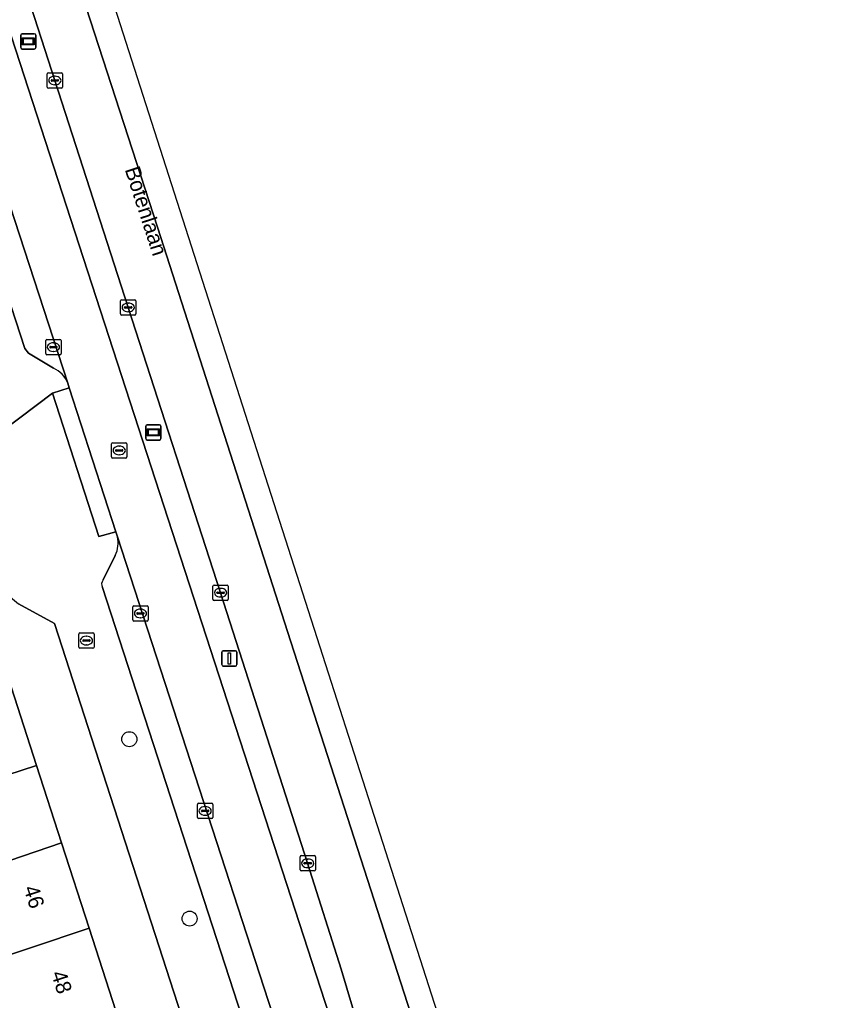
# Model space of a CAD drawing. Extents: x 158086 to 159499, y 382904 to 383981.
# Drawn here: x 159438.2 to 159490.9, y 383108.2 to 383172.2 of the extents above; entities that cross this region are included whole.
import ezdxf

# ---------------------------------------------------------------- set-up
doc = ezdxf.new("R2010")
doc.units = 0
for name, color, linetype in [('IMGEO_Berm_groen', 7, 'Continuous'), ('IMGEO_Boom', 7, 'Continuous'), ('IMGEO_Brandkraan', 7, 'Continuous'), ('IMGEO_Erf', 7, 'Continuous'), ('IMGEO_Kolk', 7, 'Continuous'), ('IMGEO_Lichtmast', 7, 'Continuous'), ('IMGEO_Openbare_ruimte_label', 7, 'Continuous'), ('IMGEO_Pand', 7, 'Continuous'), ('IMGEO_Pand_nummerreeks', 7, 'Continuous'), ('IMGEO_Parkeervlak_open', 7, 'Continuous'), ('IMGEO_Rijbaan_lokaal_gesloten', 7, 'Continuous'), ('IMGEO_Rijbaan_regionaal_gesloten', 7, 'Continuous'), ('IMGEO_Rioolput', 7, 'Continuous'), ('IMGEO_Voetpad_open', 7, 'Continuous'), ('IMGEO_Wegwijzer', 7, 'Continuous')]:
    doc.layers.add(name, color=color, linetype=linetype)

msp = doc.modelspace()

# ---------------------------------------------------------------- linework, layer by layer
at = {"layer": 'IMGEO_Berm_groen'}
msp.add_lwpolyline([(159380.165, 383348.264), (159381.358, 383344.59), (159382.92, 383339.765), (159403.975, 383274.712), (159405.593, 383269.878), (159418.081, 383231.361), (159428.351, 383199.686), (159429.946, 383194.868), (159460.895, 383099.637), (159461.905, 383099.958), (159461.574, 383101.453), (159460.551, 383105.382), (159459.934, 383107.768), (159459.21, 383110.234), (159457.015, 383117.143), (159451.336, 383134.79), (159445.308, 383153.393), (159440.525, 383168.19), (159435.444, 383183.894), (159428.476, 383205.358), (159419.898, 383231.888)], dxfattribs=at)
at = {"layer": 'IMGEO_Boom'}
for centre in [(159445.385, 383125.237), (159449.316, 383113.538)]:
    msp.add_circle(centre, 0.489, dxfattribs=at)
at = {"layer": 'IMGEO_Brandkraan'}
for p, q in [((159442.083, 383131.242), (159442.083, 383132.094)), ((159442.158, 383132.168), (159443.01, 383132.168)), ((159443.084, 383132.094), (159443.084, 383131.242)), ((159442.342, 383131.662), (159442.342, 383131.674)), ((159442.78, 383131.625), (159442.382, 383131.625)), ((159442.385, 383131.711), (159442.783, 383131.711)), ((159442.594, 383131.388), (159442.569, 383131.388)), ((159442.571, 383131.948), (159442.596, 383131.948)), ((159442.826, 383131.674), (159442.826, 383131.662)), ((159443.01, 383131.168), (159442.158, 383131.168))]:
    msp.add_line(p, q, dxfattribs=at)
for points in [[(159442.083, 383131.242), (159442.083, 383132.094)], [(159442.158, 383132.168), (159443.01, 383132.168)], [(159443.084, 383132.094), (159443.084, 383131.242)], [(159443.01, 383131.168), (159442.158, 383131.168)]]:
    msp.add_lwpolyline(points, dxfattribs=at)
for centre, radius, start, end in [((159442.16, 383132.092), 0.0765, 91.55205, 178.44795), ((159442.16, 383132.092), 0.0765, 91.55205, 178.44795), ((159443.008, 383132.092), 0.0765, 1.55205, 88.44795), ((159443.008, 383132.092), 0.0765, 1.55205, 88.44795), ((159442.382, 383131.671), 0.0403, 85.87752, 175.75265), ((159442.379, 383131.661), 0.0366, 178.93798, 274.71019), ((159442.783, 383131.668), 0.043, 264.86636, 352.45326), ((159442.787, 383131.673), 0.0386, 1.73085, 96.63898), ((159442.16, 383131.244), 0.0765, 181.55205, 268.44795), ((159442.16, 383131.244), 0.0765, 181.55205, 268.44795), ((159443.008, 383131.244), 0.0765, 271.55205, 358.44795), ((159443.008, 383131.244), 0.0765, 271.55205, 358.44795)]:
    msp.add_arc(centre, radius, start, end, dxfattribs=at)
for centre, major_axis, ratio, start_param, end_param in [((159442.57, 383131.668), (-0.387, 0.002), 0.722429, 4.712389, 7.853982), ((159442.595, 383131.668), (-0.39, 0.002), 0.717154, 1.570796, 4.712389)]:
    msp.add_ellipse(centre, major_axis=major_axis, ratio=ratio, start_param=start_param, end_param=end_param, dxfattribs=at)
at = {"layer": 'IMGEO_Erf'}
for points in [[(159478.717, 383014.761), (159456.073, 383084.704), (159440.509, 383132.78), (159438.159, 383134.063)], [(159437.066, 383130.536), (159439.335, 383123.517), (159440.963, 383118.478), (159442.761, 383112.916), (159444.501, 383107.533), (159446.319, 383101.907), (159448.135, 383096.289), (159443.378, 383094.751), (159440.497, 383093.82), (159438.681, 383099.438), (159436.89, 383104.979)]]:
    msp.add_lwpolyline(points, dxfattribs=at)
at = {"layer": 'IMGEO_Kolk'}
for p, q in [((159440.027, 383167.763), (159440.027, 383168.615)), ((159440.102, 383168.689), (159440.954, 383168.689)), ((159440.515, 383168.469), (159440.54, 383168.469)), ((159441.028, 383168.615), (159441.028, 383167.763)), ((159440.286, 383168.183), (159440.286, 383168.195)), ((159440.724, 383168.146), (159440.326, 383168.146)), ((159440.329, 383168.232), (159440.727, 383168.232)), ((159440.538, 383167.909), (159440.513, 383167.909)), ((159440.77, 383168.195), (159440.77, 383168.183)), ((159440.954, 383167.689), (159440.102, 383167.689)), ((159444.81, 383152.966), (159444.81, 383153.818)), ((159444.885, 383153.892), (159445.737, 383153.892)), ((159445.811, 383153.818), (159445.811, 383152.966)), ((159445.069, 383153.386), (159445.069, 383153.398)), ((159445.507, 383153.349), (159445.109, 383153.349)), ((159445.112, 383153.435), (159445.51, 383153.435)), ((159445.321, 383153.112), (159445.296, 383153.112)), ((159445.298, 383153.672), (159445.323, 383153.672)), ((159445.553, 383153.398), (159445.553, 383153.386)), ((159445.737, 383152.892), (159444.885, 383152.892)), ((159439.934, 383150.376), (159439.934, 383151.228)), ((159440.009, 383151.302), (159440.861, 383151.302)), ((159440.935, 383151.228), (159440.935, 383150.376)), ((159440.193, 383150.796), (159440.193, 383150.808)), ((159440.631, 383150.759), (159440.233, 383150.759)), ((159440.236, 383150.845), (159440.634, 383150.845)), ((159440.422, 383151.082), (159440.447, 383151.082)), ((159440.677, 383150.808), (159440.677, 383150.796)), ((159440.861, 383150.302), (159440.009, 383150.302)), ((159440.445, 383150.522), (159440.42, 383150.522)), ((159450.838, 383134.363), (159450.838, 383135.215)), ((159450.913, 383135.289), (159451.765, 383135.289)), ((159451.839, 383135.215), (159451.839, 383134.363)), ((159451.097, 383134.783), (159451.097, 383134.795)), ((159451.535, 383134.746), (159451.137, 383134.746)), ((159451.14, 383134.832), (159451.538, 383134.832)), ((159451.326, 383135.069), (159451.351, 383135.069)), ((159451.581, 383134.795), (159451.581, 383134.783)), ((159445.686, 383133.935), (159446.538, 383133.935)), ((159451.765, 383134.289), (159450.913, 383134.289)), ((159451.349, 383134.509), (159451.324, 383134.509)), ((159445.611, 383133.009), (159445.611, 383133.861)), ((159445.87, 383133.429), (159445.87, 383133.441)), ((159446.308, 383133.392), (159445.91, 383133.392)), ((159445.913, 383133.478), (159446.311, 383133.478)), ((159446.099, 383133.715), (159446.124, 383133.715)), ((159446.354, 383133.441), (159446.354, 383133.429)), ((159446.612, 383133.861), (159446.612, 383133.009)), ((159446.538, 383132.935), (159445.686, 383132.935)), ((159446.122, 383133.155), (159446.097, 383133.155)), ((159449.828, 383120.134), (159449.828, 383120.986)), ((159449.903, 383121.06), (159450.755, 383121.06)), ((159450.087, 383120.554), (159450.087, 383120.566)), ((159450.525, 383120.517), (159450.127, 383120.517)), ((159450.13, 383120.603), (159450.528, 383120.603)), ((159450.316, 383120.84), (159450.341, 383120.84)), ((159450.571, 383120.566), (159450.571, 383120.554)), ((159450.829, 383120.986), (159450.829, 383120.134)), ((159450.755, 383120.06), (159449.903, 383120.06)), ((159450.339, 383120.28), (159450.314, 383120.28)), ((159456.517, 383116.717), (159456.517, 383117.569)), ((159456.592, 383117.643), (159457.444, 383117.643)), ((159457.005, 383117.423), (159457.03, 383117.423)), ((159457.518, 383117.569), (159457.518, 383116.717)), ((159457.444, 383116.643), (159456.592, 383116.643)), ((159456.776, 383117.137), (159456.776, 383117.149)), ((159457.214, 383117.1), (159456.816, 383117.1)), ((159456.819, 383117.186), (159457.217, 383117.186)), ((159457.028, 383116.863), (159457.003, 383116.863)), ((159457.26, 383117.149), (159457.26, 383117.137))]:
    msp.add_line(p, q, dxfattribs=at)
for points in [[(159440.027, 383167.763), (159440.027, 383168.615)], [(159440.102, 383168.689), (159440.954, 383168.689)], [(159441.028, 383168.615), (159441.028, 383167.763)], [(159440.954, 383167.689), (159440.102, 383167.689)], [(159444.81, 383152.966), (159444.81, 383153.818)], [(159444.885, 383153.892), (159445.737, 383153.892)], [(159445.811, 383153.818), (159445.811, 383152.966)], [(159445.737, 383152.892), (159444.885, 383152.892)], [(159439.934, 383150.376), (159439.934, 383151.228)], [(159440.009, 383151.302), (159440.861, 383151.302)], [(159440.935, 383151.228), (159440.935, 383150.376)], [(159440.861, 383150.302), (159440.009, 383150.302)], [(159450.838, 383134.363), (159450.838, 383135.215)], [(159450.913, 383135.289), (159451.765, 383135.289)], [(159451.839, 383135.215), (159451.839, 383134.363)], [(159445.686, 383133.935), (159446.538, 383133.935)], [(159451.765, 383134.289), (159450.913, 383134.289)], [(159445.611, 383133.009), (159445.611, 383133.861)], [(159446.612, 383133.861), (159446.612, 383133.009)], [(159446.538, 383132.935), (159445.686, 383132.935)], [(159449.828, 383120.134), (159449.828, 383120.986)], [(159449.903, 383121.06), (159450.755, 383121.06)], [(159450.829, 383120.986), (159450.829, 383120.134)], [(159450.755, 383120.06), (159449.903, 383120.06)], [(159456.517, 383116.717), (159456.517, 383117.569)], [(159456.592, 383117.643), (159457.444, 383117.643)], [(159457.518, 383117.569), (159457.518, 383116.717)], [(159457.444, 383116.643), (159456.592, 383116.643)]]:
    msp.add_lwpolyline(points, dxfattribs=at)
for centre, radius, start, end in [((159440.104, 383168.613), 0.0765, 91.55205, 178.44795), ((159440.104, 383168.613), 0.0765, 91.55205, 178.44795), ((159440.952, 383168.613), 0.0765, 1.55205, 88.44795), ((159440.952, 383168.613), 0.0765, 1.55205, 88.44795), ((159440.326, 383168.192), 0.0403, 85.87752, 175.75265), ((159440.323, 383168.182), 0.0366, 178.93798, 274.71019), ((159440.727, 383168.189), 0.043, 264.86636, 352.45326), ((159440.731, 383168.194), 0.0386, 1.73085, 96.63898), ((159440.104, 383167.765), 0.0765, 181.55205, 268.44795), ((159440.104, 383167.765), 0.0765, 181.55205, 268.44795), ((159440.952, 383167.765), 0.0765, 271.55205, 358.44795), ((159440.952, 383167.765), 0.0765, 271.55205, 358.44795), ((159444.887, 383153.816), 0.0765, 91.55205, 178.44795), ((159444.887, 383153.816), 0.0765, 91.55205, 178.44795), ((159445.735, 383153.816), 0.0765, 1.55205, 88.44795), ((159445.735, 383153.816), 0.0765, 1.55205, 88.44795), ((159445.109, 383153.395), 0.0403, 85.87752, 175.75265), ((159445.106, 383153.385), 0.0366, 178.93798, 274.71019), ((159445.51, 383153.392), 0.043, 264.86636, 352.45326), ((159445.514, 383153.397), 0.0386, 1.73085, 96.63898), ((159444.887, 383152.968), 0.0765, 181.55205, 268.44795), ((159444.887, 383152.968), 0.0765, 181.55205, 268.44795), ((159445.735, 383152.968), 0.0765, 271.55205, 358.44795), ((159445.735, 383152.968), 0.0765, 271.55205, 358.44795), ((159440.011, 383151.226), 0.0765, 91.55205, 178.44795), ((159440.011, 383151.226), 0.0765, 91.55205, 178.44795), ((159440.859, 383151.226), 0.0765, 1.55205, 88.44795), ((159440.859, 383151.226), 0.0765, 1.55205, 88.44795), ((159440.233, 383150.805), 0.0403, 85.87752, 175.75265), ((159440.23, 383150.795), 0.0366, 178.93798, 274.71019), ((159440.634, 383150.802), 0.043, 264.86636, 352.45326), ((159440.638, 383150.807), 0.0386, 1.73085, 96.63898), ((159440.011, 383150.378), 0.0765, 181.55205, 268.44795), ((159440.011, 383150.378), 0.0765, 181.55205, 268.44795), ((159440.859, 383150.378), 0.0765, 271.55205, 358.44795), ((159440.859, 383150.378), 0.0765, 271.55205, 358.44795), ((159450.915, 383135.213), 0.0765, 91.55205, 178.44795), ((159450.915, 383135.213), 0.0765, 91.55205, 178.44795), ((159451.763, 383135.213), 0.0765, 1.55205, 88.44795), ((159451.763, 383135.213), 0.0765, 1.55205, 88.44795), ((159451.137, 383134.792), 0.0403, 85.87752, 175.75265), ((159451.134, 383134.782), 0.0366, 178.93798, 274.71019), ((159451.538, 383134.789), 0.043, 264.86636, 352.45326), ((159451.542, 383134.794), 0.0386, 1.73085, 96.63898), ((159445.688, 383133.859), 0.0765, 91.55205, 178.44795), ((159445.688, 383133.859), 0.0765, 91.55205, 178.44795), ((159446.536, 383133.859), 0.0765, 1.55205, 88.44795), ((159446.536, 383133.859), 0.0765, 1.55205, 88.44795), ((159450.915, 383134.365), 0.0765, 181.55205, 268.44795), ((159450.915, 383134.365), 0.0765, 181.55205, 268.44795), ((159451.763, 383134.365), 0.0765, 271.55205, 358.44795), ((159451.763, 383134.365), 0.0765, 271.55205, 358.44795), ((159445.91, 383133.438), 0.0403, 85.87752, 175.75265), ((159445.907, 383133.428), 0.0366, 178.93798, 274.71019), ((159446.311, 383133.435), 0.043, 264.86636, 352.45326), ((159446.315, 383133.44), 0.0386, 1.73085, 96.63898), ((159445.688, 383133.011), 0.0765, 181.55205, 268.44795), ((159445.688, 383133.011), 0.0765, 181.55205, 268.44795), ((159446.536, 383133.011), 0.0765, 271.55205, 358.44795), ((159446.536, 383133.011), 0.0765, 271.55205, 358.44795), ((159449.905, 383120.984), 0.0765, 91.55205, 178.44795), ((159449.905, 383120.984), 0.0765, 91.55205, 178.44795), ((159450.127, 383120.563), 0.0403, 85.87752, 175.75265), ((159450.124, 383120.553), 0.0366, 178.93798, 274.71019), ((159450.528, 383120.56), 0.043, 264.86636, 352.45326), ((159450.532, 383120.565), 0.0386, 1.73085, 96.63898), ((159450.753, 383120.984), 0.0765, 1.55205, 88.44795), ((159450.753, 383120.984), 0.0765, 1.55205, 88.44795), ((159449.905, 383120.136), 0.0765, 181.55205, 268.44795), ((159449.905, 383120.136), 0.0765, 181.55205, 268.44795), ((159450.753, 383120.136), 0.0765, 271.55205, 358.44795), ((159450.753, 383120.136), 0.0765, 271.55205, 358.44795), ((159456.594, 383117.567), 0.0765, 91.55205, 178.44795), ((159456.594, 383117.567), 0.0765, 91.55205, 178.44795), ((159457.442, 383117.567), 0.0765, 1.55205, 88.44795), ((159457.442, 383117.567), 0.0765, 1.55205, 88.44795), ((159456.594, 383116.719), 0.0765, 181.55205, 268.44795), ((159456.594, 383116.719), 0.0765, 181.55205, 268.44795), ((159456.816, 383117.146), 0.0403, 85.87752, 175.75265), ((159456.813, 383117.136), 0.0366, 178.93798, 274.71019), ((159457.217, 383117.143), 0.043, 264.86636, 352.45326), ((159457.221, 383117.148), 0.0386, 1.73085, 96.63898), ((159457.442, 383116.719), 0.0765, 271.55205, 358.44795), ((159457.442, 383116.719), 0.0765, 271.55205, 358.44795)]:
    msp.add_arc(centre, radius, start, end, dxfattribs=at)
for centre, major_axis, ratio, start_param, end_param in [((159440.514, 383168.189), (-0.387, 0.002), 0.722429, 4.712389, 7.853982), ((159440.539, 383168.189), (-0.39, 0.002), 0.717154, 1.570796, 4.712389), ((159445.297, 383153.392), (-0.387, 0.002), 0.722429, 4.712389, 7.853982), ((159445.322, 383153.392), (-0.39, 0.002), 0.717154, 1.570796, 4.712389), ((159440.421, 383150.802), (-0.387, 0.002), 0.722429, 4.712389, 7.853982), ((159440.446, 383150.802), (-0.39, 0.002), 0.717154, 1.570796, 4.712389), ((159451.325, 383134.789), (-0.387, 0.002), 0.722429, 4.712389, 7.853982), ((159451.35, 383134.789), (-0.39, 0.002), 0.717154, 1.570796, 4.712389), ((159446.098, 383133.435), (-0.387, 0.002), 0.722429, 4.712389, 7.853982), ((159446.123, 383133.435), (-0.39, 0.002), 0.717154, 1.570796, 4.712389), ((159450.315, 383120.56), (-0.387, 0.002), 0.722429, 4.712389, 7.853982), ((159450.34, 383120.56), (-0.39, 0.002), 0.717154, 1.570796, 4.712389), ((159457.004, 383117.143), (-0.387, 0.002), 0.722429, 4.712389, 7.853982), ((159457.029, 383117.143), (-0.39, 0.002), 0.717154, 1.570796, 4.712389)]:
    msp.add_ellipse(centre, major_axis=major_axis, ratio=ratio, start_param=start_param, end_param=end_param, dxfattribs=at)
at = {"layer": 'IMGEO_Lichtmast'}
for p, q in [((159451.411, 383130.101), (159451.411, 383130.901)), ((159451.411, 383130.901), (159451.411, 383130.101)), ((159451.511, 383131.001), (159452.301, 383131.001)), ((159452.301, 383131.001), (159451.511, 383131.001)), ((159452.401, 383130.901), (159452.401, 383130.101)), ((159452.401, 383130.101), (159452.401, 383130.901)), ((159452.301, 383130.001), (159451.511, 383130.001)), ((159451.511, 383130.001), (159452.301, 383130.001))]:
    msp.add_line(p, q, dxfattribs=at)
msp.add_lwpolyline([(159451.831, 383130.876), (159451.981, 383130.876), (159451.981, 383130.126), (159451.831, 383130.126), (159451.831, 383130.876)], dxfattribs=at)
for centre, start, end in [((159451.511, 383130.901), 90, 180), ((159451.511, 383130.901), 90, 180), ((159452.301, 383130.901), 0, 90), ((159452.301, 383130.901), 360, 90), ((159451.511, 383130.101), 180, 270), ((159451.511, 383130.101), 180, 270), ((159452.301, 383130.101), 270, 0), ((159452.301, 383130.101), 270, 0)]:
    msp.add_arc(centre, 0.1, start, end, dxfattribs=at)
at = {"layer": 'IMGEO_Pand'}
for points in [[(159429.022, 383120.184), (159431.696, 383121.048), (159439.335, 383123.517), (159437.066, 383130.536), (159416.23, 383123.802), (159417.768, 383119.042), (159418.498, 383116.783)], [(159440.963, 383118.478), (159439.335, 383123.517), (159431.696, 383121.048), (159429.022, 383120.184), (159430.69, 383115.02), (159433.365, 383115.884)], [(159442.761, 383112.916), (159440.963, 383118.478), (159433.365, 383115.884), (159435.15, 383110.362)], [(159444.501, 383107.533), (159442.761, 383112.916), (159435.15, 383110.362), (159432.462, 383109.493), (159434.202, 383104.11), (159436.89, 383104.979)]]:
    msp.add_lwpolyline(points, close=True, dxfattribs=at)
at = {"layer": 'IMGEO_Parkeervlak_open'}
for points in [[(159441.376, 383148.446), (159426.58, 383193.775)], [(159427.757, 383183.886), (159438.578, 383150.711)], [(159438.578, 383150.711), (159438.809, 383150.413)], [(159438.809, 383150.413), (159440.438, 383149.429)], [(159459.499, 383092.614), (159444.608, 383138.438)], [(159444.469, 383137.218), (159443.67, 383135.622)], [(159443.625, 383135.128), (159456.594, 383095.234)]]:
    msp.add_lwpolyline(points, dxfattribs=at)
for centre, radius, start, end in [((159439.723, 383147.808), 1.771, 21.10701, 66.20914), ((159442.793, 383138.027), 1.861, 334.23622, 12.76391), ((159444.02, 383135.341), 0.448, 141.21822, 208.372)]:
    msp.add_arc(centre, radius, start, end, dxfattribs=at)
at = {"layer": 'IMGEO_Rijbaan_lokaal_gesloten'}
msp.add_lwpolyline([(159462.105, 383095.884), (159460.895, 383099.637), (159429.946, 383194.868), (159426.58, 383193.775), (159441.376, 383148.446), (159441.471, 383148.155), (159444.502, 383138.767), (159444.608, 383138.438), (159459.499, 383092.614), (159459.573, 383092.386)], dxfattribs=at)
at = {"layer": 'IMGEO_Rijbaan_regionaal_gesloten'}
for points in [[(159441.197, 383177.182), (159447.226, 383158.633), (159455.926, 383131.577), (159464.824, 383103.97), (159471.773, 383082.215), (159474.872, 383072.163), (159476.971, 383065.261), (159479.021, 383058.41), (159480.921, 383051.558), (159482.671, 383045.007), (159484.569, 383037.855), (159486.369, 383030.603), (159488.357, 383022.449), (159489.356, 383018.353), (159490.911, 383018.958), (159478.754, 383066.077), (159452.968, 383146.401), (159440.169, 383186.271)], [(159435.444, 383183.894), (159440.525, 383168.19), (159445.308, 383153.393), (159451.336, 383134.79), (159457.015, 383117.143), (159459.21, 383110.234), (159459.934, 383107.768), (159468.836, 383080.045), (159472.37, 383069.65), (159474.796, 383061.418), (159478.489, 383048.595), (159481.021, 383039.465)], [(159484.569, 383037.855), (159482.671, 383045.007), (159480.921, 383051.558), (159479.021, 383058.41), (159476.971, 383065.261), (159474.872, 383072.163), (159471.773, 383082.215), (159464.824, 383103.97), (159455.926, 383131.577), (159447.226, 383158.633), (159441.197, 383177.182)]]:
    msp.add_lwpolyline(points, dxfattribs=at)
at = {"layer": 'IMGEO_Rioolput'}
for p, q in [((159444.225, 383143.638), (159444.225, 383144.49)), ((159444.3, 383144.564), (159445.152, 383144.564)), ((159444.713, 383144.344), (159444.738, 383144.344)), ((159445.226, 383144.49), (159445.226, 383143.638)), ((159445.152, 383143.564), (159444.3, 383143.564)), ((159444.484, 383144.058), (159444.484, 383144.07)), ((159444.922, 383144.021), (159444.524, 383144.021)), ((159444.527, 383144.107), (159444.925, 383144.107)), ((159444.736, 383143.784), (159444.711, 383143.784)), ((159444.968, 383144.07), (159444.968, 383144.058))]:
    msp.add_line(p, q, dxfattribs=at)
for points in [[(159444.225, 383143.638), (159444.225, 383144.49)], [(159444.3, 383144.564), (159445.152, 383144.564)], [(159445.226, 383144.49), (159445.226, 383143.638)], [(159445.152, 383143.564), (159444.3, 383143.564)]]:
    msp.add_lwpolyline(points, dxfattribs=at)
for centre, radius, start, end in [((159444.302, 383144.488), 0.0765, 91.55205, 178.44795), ((159444.302, 383144.488), 0.0765, 91.55205, 178.44795), ((159445.15, 383144.488), 0.0765, 1.55205, 88.44795), ((159445.15, 383144.488), 0.0765, 1.55205, 88.44795), ((159444.302, 383143.64), 0.0765, 181.55205, 268.44795), ((159444.302, 383143.64), 0.0765, 181.55205, 268.44795), ((159444.524, 383144.067), 0.0403, 85.87752, 175.75265), ((159444.521, 383144.057), 0.0366, 178.93798, 274.71019), ((159444.925, 383144.064), 0.043, 264.86636, 352.45326), ((159444.929, 383144.069), 0.0386, 1.73085, 96.63898), ((159445.15, 383143.64), 0.0765, 271.55205, 358.44795), ((159445.15, 383143.64), 0.0765, 271.55205, 358.44795)]:
    msp.add_arc(centre, radius, start, end, dxfattribs=at)
for centre, major_axis, ratio, start_param, end_param in [((159444.712, 383144.064), (-0.387, 0.002), 0.722429, 4.712389, 7.853982), ((159444.737, 383144.064), (-0.39, 0.002), 0.717154, 1.570796, 4.712389)]:
    msp.add_ellipse(centre, major_axis=major_axis, ratio=ratio, start_param=start_param, end_param=end_param, dxfattribs=at)
at = {"layer": 'IMGEO_Voetpad_open'}
for points in [[(159400.255, 383255.306), (159401.519, 383249.696), (159403.017, 383245.163), (159405.402, 383241.039), (159407.815, 383233.589), (159407.999, 383233.02), (159409.555, 383228.213), (159409.746, 383227.624), (159416.642, 383206.335), (159416.671, 383206.244), (159423.447, 383185.333), (159424.144, 383182.843), (159435.529, 383148.075), (159433.619, 383145.362), (159433.863, 383142.915), (159440.375, 383147.805), (159441.471, 383148.155), (159441.376, 383148.446)], [(159440.438, 383149.429), (159438.809, 383150.413), (159438.578, 383150.711), (159427.757, 383183.886), (159427.295, 383183.762), (159426.328, 383186.649), (159426.834, 383186.764), (159420.991, 383204.728), (159420.491, 383204.593), (159419.603, 383207.483), (159420.05, 383207.602), (159409.153, 383240.945), (159409.222, 383241.56), (159409.982, 383243.157)], [(159440.375, 383147.805), (159433.863, 383142.915), (159435.282, 383138.407), (159434.745, 383138.26), (159435.385, 383136.341), (159438.159, 383134.063), (159440.509, 383132.78), (159456.073, 383084.704), (159478.717, 383014.761), (159480.365, 383009.948)], [(159444.608, 383138.438), (159444.502, 383138.767), (159443.397, 383138.455), (159440.375, 383147.805)], [(159443.67, 383135.622), (159444.469, 383137.218)], [(159456.594, 383095.234), (159443.625, 383135.128)]]:
    msp.add_lwpolyline(points, dxfattribs=at)
msp.add_lwpolyline([(159441.471, 383148.155), (159440.375, 383147.805), (159443.397, 383138.455), (159444.502, 383138.767)], close=True, dxfattribs=at)
for centre, radius, start, end in [((159439.723, 383147.808), 1.771, 21.10701, 66.20914), ((159442.793, 383138.027), 1.861, 334.23622, 12.76391), ((159444.02, 383135.341), 0.448, 141.21822, 208.372)]:
    msp.add_arc(centre, radius, start, end, dxfattribs=at)
at = {"layer": 'IMGEO_Wegwijzer'}
for p, q in [((159438.298, 383170.336), (159438.298, 383171.136)), ((159438.298, 383171.136), (159438.298, 383170.336)), ((159438.398, 383171.236), (159439.188, 383171.236)), ((159439.188, 383171.236), (159438.398, 383171.236)), ((159439.288, 383171.136), (159439.288, 383170.336)), ((159439.288, 383170.336), (159439.288, 383171.136)), ((159439.188, 383170.236), (159438.398, 383170.236)), ((159438.398, 383170.236), (159439.188, 383170.236)), ((159446.455, 383144.842), (159446.455, 383145.642)), ((159446.455, 383145.642), (159446.455, 383144.842)), ((159446.555, 383145.742), (159447.345, 383145.742)), ((159447.345, 383145.742), (159446.555, 383145.742)), ((159447.445, 383145.642), (159447.445, 383144.842)), ((159447.445, 383144.842), (159447.445, 383145.642)), ((159447.345, 383144.742), (159446.555, 383144.742)), ((159446.555, 383144.742), (159447.345, 383144.742))]:
    msp.add_line(p, q, dxfattribs=at)
for points in [[(159438.399, 383170.968), (159439.187, 383170.968), (159439.187, 383170.504), (159438.399, 383170.504), (159438.399, 383170.968)], [(159438.464, 383170.903), (159438.464, 383170.569), (159439.122, 383170.569), (159439.122, 383170.903), (159438.464, 383170.903)], [(159446.556, 383145.474), (159447.344, 383145.474), (159447.344, 383145.01), (159446.556, 383145.01), (159446.556, 383145.474)], [(159446.621, 383145.409), (159446.621, 383145.075), (159447.279, 383145.075), (159447.279, 383145.409), (159446.621, 383145.409)]]:
    msp.add_lwpolyline(points, dxfattribs=at)
for centre, start, end in [((159438.398, 383171.136), 90, 180), ((159438.398, 383171.136), 90, 180), ((159439.188, 383171.136), 0, 90), ((159439.188, 383171.136), 360, 90), ((159438.398, 383170.336), 180, 270), ((159438.398, 383170.336), 180, 270), ((159439.188, 383170.336), 270, 0), ((159439.188, 383170.336), 270, 0), ((159446.555, 383145.642), 90, 180), ((159446.555, 383145.642), 90, 180), ((159447.345, 383145.642), 0, 90), ((159447.345, 383145.642), 360, 90), ((159446.555, 383144.842), 180, 270), ((159446.555, 383144.842), 180, 270), ((159447.345, 383144.842), 270, 0), ((159447.345, 383144.842), 270, 0)]:
    msp.add_arc(centre, 0.1, start, end, dxfattribs=at)

# ---------------------------------------------------------------- texts
at = {"layer": 'IMGEO_Openbare_ruimte_label'}
msp.add_text('Botenlaan', height=1, rotation=288.05455, dxfattribs=at).set_placement((159445.076, 383162.392))
at = {"layer": 'IMGEO_Pand_nummerreeks'}
for s, p in [('46', (159438.473, 383115.52)), ('48', (159440.271, 383109.959))]:
    msp.add_text(s, height=1, rotation=287.91074, dxfattribs=at).set_placement(p)

doc.saveas('drawing.dxf')
